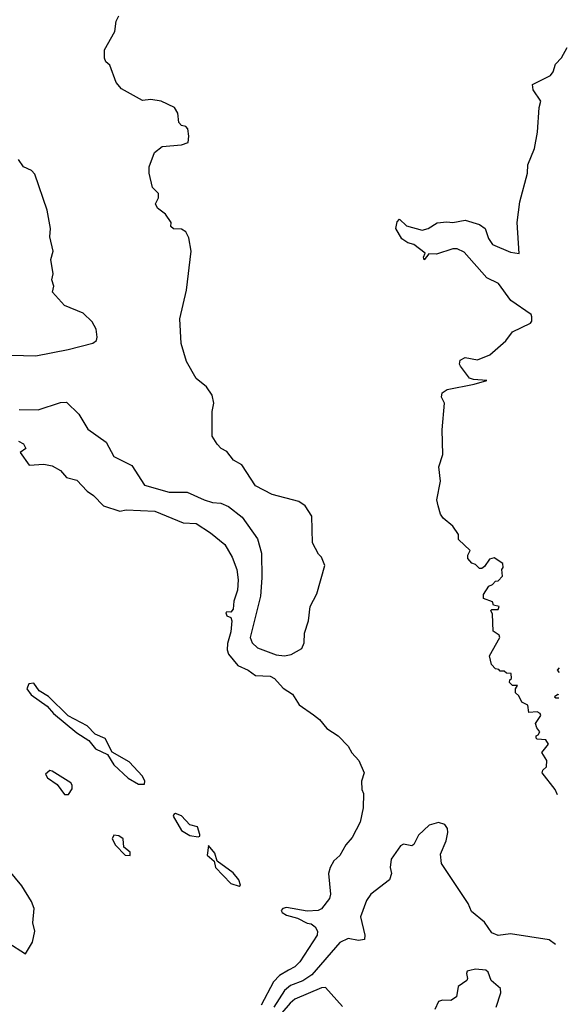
# Model space of a CAD drawing. Extents: x 1995161 to 2088924, y 769148 to 906007.
# Tile 274 of 335: x 2055197 to 2057862, y 860689 to 865482. Entities that reach past the tile are written whole.
import ezdxf

# ---------------------------------------------------------------- set-up
doc = ezdxf.new("R2010")
doc.units = 0

msp = doc.modelspace()

# ---------------------------------------------------------------- linework, layer by layer
at = {"layer": '0CON20XD'}
for points in [[(2055195, 863584.6), (2055287.3, 863582.7), (2055395, 863618.5), (2055425, 863620), (2055485, 863560.8), (2055528.6, 863488.6), (2055616.9, 863425), (2055655, 863356), (2055742.1, 863312.1), (2055805, 863216.7), (2055925, 863181.9), (2056012.5, 863182.5), (2056095, 863144.1), (2056135, 863132.3), (2056175, 863128.9), (2056212.7, 863112.7), (2056279.6, 863059.6), (2056353.9, 862955), (2056374.2, 862885), (2056375.6, 862764.4), (2056368.1, 862675), (2056317.9, 862475), (2056327.8, 862447.8), (2056354.6, 862424.6), (2056445, 862390.3), (2056485.4, 862384.6), (2056518.2, 862391.8), (2056570, 862420), (2056581.7, 862448.3), (2056583.3, 862495), (2056602.5, 862555), (2056610, 862625), (2056642.3, 862687.7), (2056681.2, 862825), (2056666.2, 862865), (2056650.8, 862880.8), (2056621.2, 862935), (2056618.8, 863065), (2056585.7, 863115.7), (2056555, 863136.2), (2056425, 863170), (2056345, 863212.5), (2056277.5, 863315), (2056237, 863337), (2056205, 863380), (2056177.5, 863395), (2056157.5, 863415), (2056133.3, 863455), (2056133.8, 863575), (2056140.8, 863615), (2056134.1, 863654.1), (2056106.7, 863695), (2056056, 863735), (2056008.3, 863818.3), (2055982.9, 863905), (2055976.7, 864025), (2056008.8, 864165), (2056032, 864355), (2056019.9, 864419.9), (2056005, 864448.6), (2055985, 864461.4), (2055945.7, 864464.3), (2055932.5, 864475), (2055933.3, 864495), (2055906.7, 864535), (2055867.5, 864565), (2055857.5, 864585), (2055872.5, 864615), (2055872.5, 864635), (2055843.3, 864665), (2055827.5, 864735), (2055827.5, 864765), (2055852.5, 864835), (2055890, 864865), (2055985, 864872.5), (2056016.4, 864883.6), (2056020, 864915), (2056015, 864950), (2056005, 864962.5), (2055985, 864967.5), (2055971.7, 864981.7), (2055966.4, 865026.4), (2055950, 865055), (2055885.9, 865085.9), (2055835, 865093.3), (2055795, 865088.8), (2055692.5, 865145), (2055666.7, 865176.7), (2055635, 865260), (2055616.4, 865276.4), (2055610, 865295), (2055610, 865335), (2055660, 865425), (2055666.7, 865475), (2055679.3, 865500.7)], [(2057814.1, 861707.7), (2057802.5, 861735), (2057740, 861815), (2057741.7, 861828.3), (2057760, 861845), (2057762.5, 861875), (2057737.5, 861915), (2057770, 861955), (2057757, 861977), (2057715, 861980), (2057710, 861985), (2057710, 861995), (2057720, 862000), (2057727.5, 862015), (2057712.5, 862035), (2057707.5, 862055), (2057732.5, 862095), (2057730, 862105), (2057715, 862112.5), (2057675, 862110), (2057670, 862145), (2057640, 862160), (2057625, 862190), (2057610, 862205), (2057610, 862225), (2057620, 862240), (2057595, 862240), (2057580, 862255), (2057581.7, 862268.3), (2057590, 862275), (2057588.3, 862298.3), (2057565, 862300), (2057555, 862310), (2057535, 862310), (2057528.3, 862318.3), (2057511.7, 862321.7), (2057492.5, 862342.5), (2057482.5, 862385), (2057532.5, 862475), (2057530, 862485), (2057500, 862505), (2057497.5, 862587.5), (2057490, 862605), (2057495, 862610), (2057525, 862610), (2057530, 862625), (2057501.7, 862631.7), (2057498.3, 862648.3), (2057453.6, 862663.6), (2057453, 862683), (2057480, 862725), (2057498.3, 862731.7), (2057511.7, 862748.3), (2057525, 862750), (2057547, 862773), (2057542.5, 862805), (2057550, 862815), (2057547.5, 862835), (2057505, 862862.5), (2057482.5, 862855), (2057459.3, 862820.7), (2057445, 862810), (2057435, 862810), (2057415, 862830), (2057397, 862837), (2057378.3, 862858.3), (2057377.5, 862875), (2057388.3, 862898.3), (2057331.7, 862951.7), (2057332.5, 862975), (2057305, 863016.7), (2057256.7, 863055), (2057243.8, 863075), (2057232.5, 863115), (2057227.5, 863145), (2057243.8, 863235), (2057236.2, 863305), (2057255.8, 863365), (2057251.9, 863485), (2057263.3, 863615), (2057250, 863645), (2057252.5, 863665), (2057277.7, 863682.3), (2057408.3, 863708.3), (2057470, 863725), (2057405, 863730), (2057385, 863737.5), (2057342.5, 863795), (2057337.5, 863805), (2057340, 863825), (2057365, 863837.5), (2057425, 863826.7), (2057485, 863850), (2057561.7, 863918.3), (2057595, 863962.5), (2057682.5, 864005), (2057688.8, 864015), (2057688.8, 864035), (2057685, 864046.7), (2057586.7, 864115), (2057527.1, 864197.1), (2057470, 864225), (2057359.7, 864349.7), (2057325.8, 864365.8), (2057305, 864366), (2057225, 864340), (2057188.3, 864341.7), (2057165, 864312.5), (2057162.5, 864325), (2057170, 864345), (2057115, 864386.7), (2057085, 864396.2), (2057056.7, 864415), (2057026.7, 864465), (2057033, 864497), (2057045, 864510), (2057078.3, 864478.3), (2057155, 864458), (2057185, 864466), (2057227.7, 864492.3), (2057275, 864498), (2057305, 864494), (2057365, 864506.7), (2057435, 864484), (2057461.2, 864465), (2057477.3, 864417.3), (2057497.7, 864387.7), (2057585, 864350), (2057627, 864343), (2057617.5, 864495), (2057630.6, 864595), (2057667.5, 864735), (2057670, 864775), (2057702.5, 864855), (2057716.7, 864935), (2057724, 865055), (2057732.5, 865085), (2057695, 865140), (2057693, 865167), (2057779.3, 865210.7), (2057792.5, 865227.5), (2057804, 865265), (2057833.6, 865296.4), (2057861.5, 865345.9)], [(2055095, 863850), (2055275, 863845.8), (2055433, 863877), (2055552.3, 863907.7), (2055570.5, 863919.5), (2055574.2, 863935.8), (2055568.6, 863975), (2055550.2, 864010.2), (2055505, 864052.5), (2055415, 864090), (2055356.7, 864155), (2055362.5, 864185), (2055353.3, 864215), (2055360, 864245), (2055348.8, 864315), (2055359.2, 864355), (2055344.3, 864424.3), (2055346.5, 864465), (2055330, 864555), (2055269.8, 864729.8), (2055255, 864747.1), (2055215.7, 864765.7), (2055191.2, 864801.2)], [(2055190.7, 863430.7), (2055215, 863416.7), (2055227.5, 863395), (2055200, 863375), (2055243.8, 863313.8), (2055315, 863318.8), (2055355, 863310), (2055395, 863286.7), (2055425, 863253.3), (2055475, 863240), (2055525, 863186.2), (2055556.2, 863165), (2055605, 863116), (2055685, 863089.2), (2055715, 863095.6), (2055855, 863089.5), (2055992.7, 863032.7), (2056055, 863028.6), (2056125, 862983.8), (2056195, 862926.7), (2056231.2, 862865), (2056253.8, 862805), (2056260.8, 862755), (2056256.5, 862705), (2056238.8, 862651.2), (2056235, 862612.5), (2056225, 862597.5), (2056205, 862600), (2056200, 862595), (2056205, 862580), (2056225, 862572.5), (2056229.4, 862555), (2056225, 862502.5), (2056207.8, 862445), (2056206.7, 862415), (2056212.9, 862392.9), (2056258.7, 862338.7), (2056309.2, 862315), (2056345, 862288.8), (2056415, 862285.6), (2056436.2, 862275), (2056478.3, 862228.3), (2056525, 862199.2), (2056556.2, 862146.2), (2056627.3, 862097.3)], [(2057822, 862326.4), (2057812.5, 862315), (2057821.7, 862303.6)], [(2055805, 861760), (2055806.2, 861775), (2055795, 861800), (2055729.7, 861869.7), (2055646.1, 861916.1), (2055613.3, 861983.3), (2055563.9, 862003.9), (2055525, 862043.8), (2055433.1, 862093.1), (2055337.5, 862187.5), (2055291.2, 862215), (2055265, 862252.5), (2055241.4, 862248.6), (2055231.4, 862225), (2055252.5, 862195), (2055330.6, 862140.6), (2055361.2, 862105), (2055475, 862010.8), (2055533.2, 861973.2), (2055565, 861932.9), (2055624.1, 861904.1), (2055655.8, 861855), (2055725, 861790), (2055775, 861760), (2055805, 861760)], [(2057820.3, 862195.2), (2057815, 862197.5), (2057800, 862185), (2057805, 862180), (2057820.1, 862180)], [(2056627.3, 862097.3), (2056655.6, 862075), (2056692, 862032), (2056746, 861995), (2056795, 861945.8), (2056812.7, 861912.7), (2056847.5, 861875), (2056872.5, 861815), (2056860, 861775), (2056862.5, 861735), (2056870, 861715), (2056868.8, 861645), (2056854.2, 861575), (2056815, 861501.2), (2056784.3, 861465.7), (2056755, 861412.5), (2056725, 861387.5), (2056708, 861355), (2056700, 861325), (2056710, 861225), (2056705, 861203.3), (2056665, 861153.8), (2056650, 861145), (2056595, 861142.9), (2056495, 861159.2), (2056477.5, 861155), (2056470, 861145), (2056473.8, 861135), (2056495, 861122.5), (2056548.5, 861108.5), (2056595, 861084.3), (2056615, 861080.8), (2056635.4, 861065.4), (2056645.6, 861045), (2056644.4, 861025), (2056560.5, 860895), (2056535, 860870.9), (2056505, 860855.4), (2056460.7, 860829.3), (2056431.7, 860798.3), (2056372.7, 860685)], [(2055435, 861710), (2055453, 861737), (2055452.5, 861755), (2055445, 861766.7), (2055355, 861823.3), (2055343.3, 861826.7), (2055321.7, 861808.3), (2055331.7, 861791.7), (2055379.3, 861759.3), (2055415, 861710), (2055435, 861710)], [(2056065, 861504.5), (2056073.3, 861506.7), (2056074, 861515), (2056062.5, 861552.5), (2056025, 861562), (2055985, 861606), (2055955, 861617.5), (2055947, 861613), (2055943.3, 861605), (2055983.6, 861535), (2056025, 861510.9), (2056065, 861504.5)], [(2057804.7, 860979.1), (2057773, 861003), (2057585, 861032), (2057525, 861024.3), (2057495, 861036.2), (2057458.9, 861088.9), (2057395, 861141.2), (2057379.7, 861179.7), (2057248.8, 861375), (2057245, 861420), (2057272, 861485), (2057280, 861525), (2057278.8, 861545), (2057265, 861563.3), (2057235, 861573.3), (2057189.3, 861560.7), (2057137.7, 861512.3), (2057115, 861466.7), (2057105, 861460), (2057065, 861468.8), (2057050.3, 861459.7), (2057003.8, 861395), (2056999.2, 861355), (2057006.9, 861325), (2056995.6, 861295), (2056905, 861224.4), (2056885, 861194.4), (2056855.3, 861115), (2056876.7, 861025), (2056874.2, 861005), (2056845, 860999.2), (2056795, 861009.2), (2056755, 860990), (2056618.5, 860831.5), (2056575, 860802.8), (2056515, 860780), (2056485, 860756.5), (2056433.4, 860675)], [(2055735, 861412.5), (2055735, 861430), (2055703, 861453), (2055700, 861495), (2055679.5, 861509.5), (2055655, 861512.5), (2055646.7, 861495), (2055663.6, 861463.6), (2055710, 861415), (2055735, 861412.5)], [(2056265, 861263.3), (2056271.7, 861268.3), (2056263.8, 861295), (2056235, 861328), (2056157.5, 861385), (2056146.2, 861425), (2056115, 861462.5), (2056108.8, 861415), (2056142.5, 861385), (2056150, 861355), (2056225, 861276.2), (2056265, 861263.3)], [(2055140, 860990), (2055225.9, 860934.1), (2055258.8, 860991.2), (2055270, 861045), (2055261.2, 861085), (2055267.5, 861155), (2055255, 861190), (2055207.5, 861265), (2055145, 861340)], [(2057515.8, 860674.2), (2057538, 860745), (2057536, 860765), (2057491.2, 860805), (2057476.9, 860845), (2057465, 860854.3), (2057415, 860860), (2057386.7, 860853.3), (2057375, 860850), (2057370.7, 860839.3), (2057376.7, 860815), (2057373.3, 860805), (2057331.2, 860775), (2057322.5, 860725), (2057295, 860707.5), (2057255, 860708.8), (2057235, 860702.5), (2057216.4, 860663.6)], [(2056767.9, 860677.9), (2056685, 860771.2), (2056665, 860769.5), (2056535, 860713), (2056512.4, 860695), (2056400.9, 860565)]]:
    msp.add_lwpolyline(points, dxfattribs=at)

doc.saveas('drawing.dxf')
